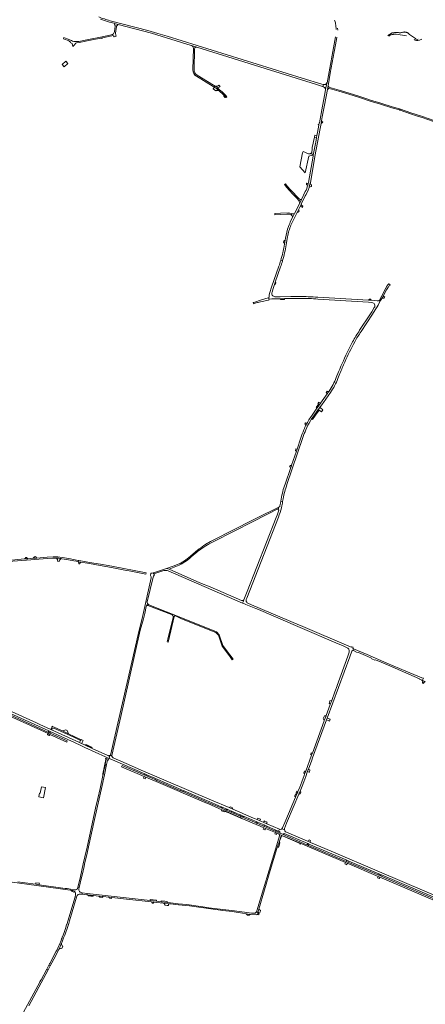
# Model space of a CAD drawing. Header units: metres. Extents: x 166325 to 190320, y 381923 to 404576.
# Tile 688 of 1056: x 175373 to 176462, y 390339 to 392980. Entities that reach past the tile are written whole.
import ezdxf

# ---------------------------------------------------------------- set-up
doc = ezdxf.new("R2010")
doc.units = ezdxf.units.M
for name, color, linetype, lineweight in [('B-WE-OG-WATER_BEEK-GV', 8, 'Continuous', 18), ('B-WE-OG-WATER_MEER-GV', 8, 'Continuous', 18), ('B-WE-VH-VERHARDING_ASFALT-GV', 8, 'Continuous', 18), ('B-WE-VH-VERHARDING_BETON-GV', 8, 'Continuous', 18), ('B-WE-VH-VERHARDING_BETONSTRAATSTEEN-GV', 8, 'Continuous', 18), ('B-WE-VH-VERHARDING_FUNDERING_ZAND-GV', 8, 'Continuous', 18), ('B-WE-VH-VERHARDING_HALFVERHARDING-GV', 8, 'Continuous', 18), ('B-WE-VH-VERHARDING_STRAATBAKSTEEN-GV', 8, 'Continuous', 18)]:
    doc.layers.add(name, color=color, linetype=linetype, lineweight=lineweight)

msp = doc.modelspace()

# ---------------------------------------------------------------- linework, layer by layer
at = {"layer": 'B-WE-OG-WATER_BEEK-GV', "flags": 128}
for points in [[(176434.953, 392929.958), (176419.113, 392940.808), (176418.332, 392941.71), (176417.491, 392942.558), (176416.596, 392943.348), (176415.65, 392944.076), (176414.657, 392944.74), (176413.622, 392945.335), (176412.549, 392945.86), (176411.444, 392946.312), (176410.31, 392946.688), (176409.155, 392946.988), (176407.981, 392947.21), (176406.796, 392947.353), (176405.603, 392947.417), (176404.409, 392947.4), (176403.219, 392947.304), (176402.038, 392947.128), (176401.077, 392946.924), (176399.889, 392946.477), (176398.675, 392946.107), (176397.441, 392945.814), (176396.19, 392945.599), (176394.929, 392945.463), (176393.661, 392945.407), (176392.393, 392945.431), (176391.128, 392945.534), (176389.873, 392945.718), (176388.631, 392945.98), (176387.931, 392946.164), (176385.607, 392946.212), (176383.283, 392946.18), (176380.961, 392946.068), (176378.645, 392945.876), (176376.336, 392945.604), (176374.038, 392945.254), (176372.949, 392945.059), (176361.385, 392938.394), (176361.13, 392938.253), (176364.663, 392936.494), (176364.679, 392936.587), (176364.835, 392937.038), (176365.065, 392937.457), (176365.361, 392937.831), (176365.715, 392938.151), (176366.118, 392938.408), (176366.558, 392938.594), (176367.032, 392938.791), (176368.569, 392939.375), (176368.663, 392939.408), (176370.227, 392939.913), (176371.814, 392940.343), (176373.419, 392940.697), (176375.039, 392940.973), (176376.669, 392941.171), (176378.305, 392941.291), (176379.945, 392941.332), (176381.584, 392941.295), (176383.22, 392941.178), (176411.299, 392937.018)], [(176445.568, 392925.682), (176446.002, 392925.817), (176452.333, 392927.957)]]:
    msp.add_lwpolyline(points, dxfattribs=at)
at = {"layer": 'B-WE-OG-WATER_BEEK-GV'}
for points in [[(176431.281, 392927.431, 0.27653939), (176445.568, 392925.682)], [(176442.11, 392928.27, -0.37389523), (176434.953, 392929.958)]]:
    msp.add_lwpolyline(points, format="xyb", dxfattribs=at)
at = {"layer": 'B-WE-OG-WATER_MEER-GV', "flags": 128}
msp.add_lwpolyline([(175492.527, 392853.686), (175502.871, 392862.606), (175497.406, 392868.944), (175487.062, 392860.024)], close=True, dxfattribs=at)
at = {"layer": 'B-WE-VH-VERHARDING_ASFALT-GV'}
for points in [[(175615.651, 392977.768, -0.02379051), (175585.42, 392987.703)], [(176218.172, 392979.598, -0.04759263), (176220.829, 392969.62)], [(175626.835, 392970.344, -0.08582194), (175628.825, 392965.985)], [(175628.825, 392965.985, -0.04314543), (175629.238, 392963.597)], [(175633.026, 392962.299, -0.06088241), (175633.607, 392963.89)], [(175633.607, 392963.89, -0.20465476), (175637.82, 392967.402)], [(176220.829, 392969.62, -0.03508442), (176222.439, 392954.23)], [(175511.906, 392924.268, 0.01692474), (175507.686, 392925.979)], [(175627.88, 392949.163, -0.3658782), (175619.032, 392939.781)], [(175622.45, 392937.842, -0.20564985), (175627.031, 392934.784)], [(175518.955, 392921.994, -0.06161014), (175511.906, 392924.268)], [(175525.463, 392921.627, -0.05977314), (175518.955, 392921.994)], [(175523.167, 392916.358, -0.10964351), (175525.81, 392918.194)], [(175531.429, 392922.166, -0.01122951), (175525.463, 392921.627)], [(175833.91, 392911.321, -0.32935342), (175839.214, 392903.793)], [(175842.758, 392902.551, -0.20079659), (175843.362, 392904.712)], [(175843.362, 392904.712, -0.11181824), (175845.736, 392906.549)], [(175845.736, 392906.549, -0.16651944), (175848.174, 392906.755)], [(175849.163, 392831.412, -0.27078447), (175840.985, 392846.473)], [(175837.883, 392845.829, 0.26911496), (175847.377, 392828.567)], [(175896.89, 392802.516, 0.0111862), (175893.294, 392804.69)], [(175907.462, 392790.556, 0.03260883), (175894.82, 392799.93)], [(175906.134, 392803.15, -0.22323899), (175896.89, 392802.516)], [(175896.89, 392802.516, -0.02204828), (175903.68, 392797.767)], [(175903.68, 392797.767, 0.09578818), (175909.92, 392800.506)], [(175911.696, 392790.866, 0.02819061), (175903.68, 392797.767)], [(175907.945, 392804.414, -0.05071101), (175906.134, 392803.15)], [(175909.92, 392800.506, 0.02609582), (175911.407, 392801.654)], [(175909.336, 392788.935, -0.02450865), (175921.418, 392777.597)], [(175929.308, 392773.573, 0.02970909), (175911.696, 392790.866)], [(176146.214, 392536.401, -0.04976671), (176139.596, 392519.477)], [(176150.345, 392530.907, -0.25354427), (176155.781, 392532.647)], [(176092.68, 392458.761, -0.14163674), (176101.829, 392456.659)], [(176102.108, 392460.396, 0.08465691), (176094.204, 392461.995)], [(176104.208, 392454.526, -0.27017191), (176105.499, 392450.2)], [(176110.753, 392460.923, -0.13182687), (176106.497, 392459.65)], [(176123.132, 392468.167, -0.14725926), (176121.218, 392470.852)], [(176094.547, 392426.118, 0.04962577), (176086.402, 392394.739)], [(176101.177, 392441.56, 0.02372175), (176094.547, 392426.118)], [(176094.72, 392410.386, -0.05192697), (176106.058, 392440.353)], [(176091.197, 392393.484, -0.02491123), (176094.72, 392410.386)], [(176078.794, 392334.665, 0.03022529), (176088.227, 392376.318)], [(176082.495, 392372.402, -0.01665386), (176079.248, 392355.65)], [(176079.248, 392355.65, -0.01777487), (176073.732, 392334.595)], [(176073.732, 392334.595, -0.01320776), (176068.675, 392319.245)], [(176073.152, 392317.52, 0.0159314), (176078.406, 392333.344)], [(176057.86, 392237.191, -0.49717286), (176050.596, 392249.842)], [(176147.428, 392237.443, 0.01391184), (176100.705, 392237.775)], [(176123.347, 392233.007, -0.00203672), (176128.75, 392232.982)], [(176128.75, 392232.982, -0.01546921), (176172.967, 392231.24)], [(176173.58, 392236.14, 0.00653771), (176147.428, 392237.443)], [(176318.158, 392221.788, -0.6075606), (176324.744, 392208.258)], [(176285.331, 392147.231, 0.02259061), (176266.408, 392116.302)], [(176272.071, 392116.36, -0.01848299), (176289.094, 392143.911)], [(176245.481, 392061.903, -0.02002144), (176272.071, 392116.36)], [(176266.408, 392116.302, 0.01487496), (176255.506, 392095.064)], [(176255.506, 392095.064, 0.01662081), (176228.999, 392035.669)], [(176232.62, 392031.438, -0.00798126), (176245.481, 392061.903)], [(176222.761, 392020.479, -0.0527652), (176203.208, 391983.966)], [(176207.055, 391980.649, 0.06689423), (176227.065, 392018.017)], [(176141.011, 391880.389, -0.03597874), (176153.521, 391904.513)], [(176151.108, 391909.97, 0.01946507), (176143.595, 391897.155)], [(176135.776, 391880.705, 0.02423177), (176127.789, 391859.13)], [(176133.184, 391859.673, -0.02282125), (176141.011, 391880.389)], [(176141.869, 391893.854, 0.01892572), (176135.776, 391880.705)], [(176085.488, 391734.951, 0.04726498), (176074.972, 391694.71)], [(176079.988, 391695.49, -0.03925894), (176090.326, 391733.546)], [(176067.423, 391645.903, 0.03443271), (176075.438, 391671.257)], [(175487.202, 391537.751, 0.06443042), (175463.207, 391539.441)], [(175980.706, 391421.736, -0.11857126), (175981.189, 391425.067)], [(175985.775, 391415.504, -0.3046694), (175980.706, 391421.736)], [(176250.065, 391296.535, -0.3782391), (176257.621, 391284.412)], [(176268.547, 391293.356, -0.45392491), (176267.276, 391295.645)], [(175615.943, 391006.928, -0.03120363), (175615.009, 391006.555)], [(175624.127, 391000.112, -0.16236058), (175620.833, 391004.839)], [(176068.411, 390796.084, -0.25141881), (176070.743, 390793.009)], [(176076.678, 390810.077, -0.29823055), (176070.231, 390808.952)], [(176070.743, 390793.009, -0.10172705), (176070.667, 390791.363)], [(176084.991, 390804.588, -0.06841947), (176083.877, 390807.002)], [(176089.39, 390800.838, -0.15038882), (176084.991, 390804.588)], [(176070.145, 390775.659, -0.08939643), (176070.046, 390776.863)], [(176005.731, 390584.771, -0.10363461), (176003.596, 390583.819)], [(176008.18, 390586.915, -0.05338137), (176005.731, 390584.771)], [(176009.963, 390590.274, -0.07540688), (176008.18, 390586.915)], [(175485.279, 390502.292, 0.01953656), (175507.205, 390563.727)], [(175485.819, 390514.778, -0.02678655), (175471.443, 390481.969)]]:
    msp.add_lwpolyline(points, format="xyb", dxfattribs=at)
at = {"layer": 'B-WE-VH-VERHARDING_ASFALT-GV', "flags": 128}
for points in [[(175590.374, 392981.722), (175603.283, 392977.418), (175614.143, 392974.122), (175626.964, 392970.827), (175626.835, 392970.344), (175637.82, 392967.402), (175727.017, 392943.883), (175740.976, 392939.879), (175767.331, 392932.127), (175833.78, 392911.363), (175833.91, 392911.321), (175848.174, 392906.755), (176129.701, 392819.54)], [(176129.701, 392819.54), (176167.363, 392807.751), (176177.849, 392804.072), (176185.556, 392801.369), (176186.24, 392801.129), (176188.141, 392806.282), (176184.298, 392807.269), (176131.19, 392823.53), (175768.692, 392936.174), (175743.844, 392943.597), (175716.688, 392951.095), (175615.651, 392977.768)], [(175637.82, 392967.402), (175626.835, 392970.344)], [(175627.031, 392934.784), (175632.506, 392936.232), (175631.244, 392939.351), (175630.614, 392944.253), (175633.026, 392962.299)], [(175629.238, 392963.597), (175629.245, 392963.029), (175627.88, 392949.163)], [(176226.478, 392952.104), (176226.406, 392957.36)], [(175500.75, 392929.282), (175491.59, 392932.473), (175490.44, 392929.16), (175505.802, 392923.435), (175506.217, 392923.119), (175509.652, 392920.496), (175509.016, 392919.663), (175514.204, 392916.864), (175515.6, 392908.417), (175520.022, 392913.077), (175523.167, 392916.358)], [(175507.686, 392925.979), (175500.75, 392929.282)], [(175525.81, 392918.194), (175532.458, 392919.454), (175563.2, 392925.283), (175591.41, 392931.226), (175595.879, 392932.168), (175620.16, 392937.283), (175622.45, 392937.842)], [(175619.032, 392939.781), (175599.385, 392935.562), (175549.39, 392925.164), (175532.27, 392922.283), (175531.429, 392922.166)], [(176106.058, 392440.353), (176117.653, 392463.68), (176121.218, 392470.852), (176125.499, 392479.469), (176128.104, 392484.713), (176128.684, 392485.88), (176139.453, 392507.557), (176141.581, 392511.841), (176147.371, 392523.495), (176150.215, 392530.182), (176150.345, 392530.907), (176152.773, 392542.95), (176153.236, 392542.874), (176165.441, 392613.269), (176175.93, 392670.222), (176179.379, 392688.445), (176181.909, 392701.816), (176183.268, 392709.065), (176185.246, 392719.618), (176191.208, 392751.436), (176198.775, 392793.603), (176200.516, 392803.302), (176206.658, 392837.356), (176217.229, 392893.936), (176223.237, 392926.897), (176224.408, 392933.322)], [(176220.644, 392934.594), (176197.814, 392811.505), (176197.628, 392810.551), (176194.218, 392793.067), (176191.918, 392781.272), (176185.528, 392748.511), (176177.343, 392704.03), (176177.191, 392703.799), (176176.927, 392702.396), (176176.315, 392699.145), (176176.058, 392697.782), (176172.338, 392678.032), (176170.749, 392669.598), (176169.741, 392664.246), (176167.443, 392652.045), (176166.683, 392648.01), (176160.789, 392616.714), (176160.371, 392614.496), (176160.274, 392613.946), (176147.906, 392543.519), (176147.607, 392542.139), (176147.131, 392539.943), (176146.214, 392536.401)], [(175848.174, 392906.755), (175833.91, 392911.321)], [(175839.214, 392903.793), (175837.883, 392845.829)], [(175840.985, 392846.473), (175842.758, 392902.551)], [(175847.377, 392828.567), (175892.286, 392801.521), (175894.82, 392799.93)], [(175893.294, 392804.69), (175849.163, 392831.412)], [(175894.82, 392799.93), (175894.646, 392799.167), (175894.246, 392798.024), (175893.951, 392797.4), (175893.61, 392796.8), (175893.225, 392796.228), (175892.798, 392795.687), (175892.08, 392794.936), (175899.288, 392789.778), (175900.16, 392790.139), (175901.056, 392790.434), (175901.972, 392790.659), (175902.542, 392790.763), (175903.479, 392790.875), (175904.421, 392790.917), (175905.364, 392790.886), (175906.302, 392790.785), (175907.462, 392790.556)], [(175911.407, 392801.654), (175908.462, 392804.068), (175907.945, 392804.414)], [(175907.462, 392790.556), (175909.336, 392788.935)], [(175921.418, 392777.597), (175923.763, 392775.12), (175926.058, 392772.596), (175927.13, 392771.381), (175929.308, 392773.573)], [(176156.62, 392536.362), (176155.484, 392537.415), (176154.207, 392538.93), (176153.13, 392540.896), (176152.773, 392542.95), (176150.345, 392530.907)], [(176155.781, 392532.647), (176156.62, 392536.362)], [(176139.596, 392519.477), (176129.431, 392498.166), (176124.509, 392488.104), (176110.753, 392460.923), (176105.499, 392450.2), (176101.177, 392441.56)], [(176094.204, 392461.995), (176072.737, 392461.099), (176057.413, 392460.257), (176057.489, 392456.684), (176090.329, 392458.622), (176092.68, 392458.761)], [(176101.829, 392456.659), (176103.19, 392460.067)], [(176106.497, 392459.65), (176103.19, 392460.067), (176101.829, 392456.659), (176104.208, 392454.526)], [(176103.19, 392460.067), (176102.108, 392460.396)], [(176105.499, 392450.2), (176110.753, 392460.923)], [(176121.218, 392470.852), (176117.653, 392463.68), (176118.504, 392464.119), (176119.515, 392464.54), (176120.426, 392464.836), (176121.356, 392465.062), (176122.198, 392465.037), (176123.516, 392467.996)], [(176123.516, 392467.996), (176123.132, 392468.167)], [(176086.402, 392394.739), (176085.464, 392389.377), (176083.755, 392379.603), (176082.495, 392372.402)], [(176088.227, 392376.318), (176091.197, 392393.484)], [(176068.675, 392319.245), (176049.353, 392263.381), (176044.48, 392248.779), (176042.734, 392242.592), (176042.31, 392237.327), (176041.715, 392234.754), (176042.166, 392231.251), (176049.697, 392231.865), (176049.71, 392231.373), (176069.711, 392232.008), (176072.392, 392232.084), (176084.329, 392232.422), (176099.864, 392232.862), (176106.653, 392232.956), (176113.443, 392233.008), (176114.39, 392233.01), (176117.978, 392233.019), (176119.406, 392233.016), (176123.347, 392233.007)], [(176073.732, 392334.595), (176078.406, 392333.344), (176078.794, 392334.665)], [(176078.406, 392333.344), (176073.732, 392334.595)], [(176050.596, 392249.842), (176053.324, 392259.215), (176056.895, 392270.029), (176056.985, 392270.301), (176058.636, 392275.125), (176059.026, 392276.265), (176073.152, 392317.52)], [(176100.705, 392237.775), (176072.065, 392237.101), (176061.875, 392237.097), (176057.86, 392237.191)], [(176172.967, 392231.24), (176309.318, 392222.929), (176318.158, 392221.788)], [(176289.094, 392143.911), (176320.014, 392190.663), (176322.851, 392194.952), (176329.134, 392204.452), (176332.53, 392210.118), (176334.925, 392214.475), (176336.108, 392217.696), (176340.094, 392225.123), (176338.101, 392226.433), (176337.071, 392227.11), (176334.812, 392226.111), (176334.806, 392226.555), (176332.847, 392226.514), (176315.866, 392227.745), (176309.119, 392228.229), (176173.58, 392236.14)], [(176324.744, 392208.258), (176318.064, 392197.185), (176312.924, 392189.099), (176285.331, 392147.231)], [(176228.999, 392035.669), (176222.761, 392020.479)], [(176227.065, 392018.017), (176232.62, 392031.438)], [(176203.208, 391983.966), (176201.908, 391982.133), (176198.379, 391977.158), (176180.199, 391951.53), (176180.02, 391951.278), (176177.094, 391947.154), (176176.803, 391946.744), (176172.207, 391940.264), (176171.06, 391938.648), (176170.829, 391938.322), (176158.007, 391920.03), (176153.556, 391913.699), (176151.108, 391909.97)], [(176153.521, 391904.513), (176155.49, 391907.654), (176157.521, 391910.755), (176160.275, 391914.761), (176174.419, 391934.812), (176175.846, 391936.816), (176178.373, 391940.366), (176185.395, 391950.227), (176188.01, 391953.9), (176207.055, 391980.649)], [(176143.595, 391897.155), (176141.869, 391893.854)], [(176127.789, 391859.13), (176117.459, 391828.805), (176117.37, 391828.544), (176115.613, 391823.386), (176102.666, 391785.378), (176102.243, 391784.138), (176100.493, 391779), (176085.488, 391734.951)], [(176090.326, 391733.546), (176133.184, 391859.673)], [(176075.438, 391671.257), (176076.73, 391676.594), (176077.653, 391680.406), (176078.062, 391683.331), (176078.671, 391687.687), (176078.803, 391688.47), (176073.989, 391689.093), (176073.031, 391683.62), (176071.54, 391676.451), (176070.896, 391675.092), (176068.338, 391673.166), (176067.469, 391668.947), (176067.026, 391666.798), (176068.53, 391664.59), (176066.25, 391657.097), (176064.198, 391651.39), (176061.79, 391645.051), (175983.987, 391446.322), (175974.621, 391424.644), (175975.027, 391424.488), (175972.988, 391419.403), (175971.468, 391415.623), (175976.192, 391413.663), (175976.043, 391413.224), (175979.688, 391411.798), (175998.346, 391404.499), (176006.472, 391401.237), (176014.255, 391398.004), (176119.858, 391352.891), (176227.822, 391306.769), (176239.276, 391301.691), (176250.065, 391296.535)], [(176074.972, 391694.71), (176073.989, 391689.093), (176078.803, 391688.47), (176079.988, 391695.49)], [(175981.189, 391425.067), (175982.508, 391428.957), (176067.423, 391645.903)], [(175240.626, 391523.26), (175193.943, 391520.191), (175135.644, 391516.147), (175135.883, 391512.696), (175191.003, 391516.355), (175195.826, 391516.675), (175201.198, 391517.15), (175205.918, 391517.568), (175207.812, 391517.692), (175218.317, 391518.378), (175220.035, 391518.491), (175230.981, 391519.206), (175245.021, 391520.124), (175245.469, 391520.153), (175245.732, 391520.17), (175248.342, 391520.341), (175294.253, 391523.691), (175402.813, 391531.881), (175446.843, 391535.061), (175462.053, 391536.001), (175467.051, 391536.2), (175472.052, 391536.128)], [(175463.207, 391539.441), (175446.672, 391538.441), (175419.393, 391536.51), (175418.609, 391536.454), (175410.637, 391535.889), (175408.439, 391535.733), (175402.893, 391535.341), (175395.213, 391534.754), (175394.248, 391534.68), (175388.045, 391534.205), (175385.262, 391533.992), (175360.022, 391532.061), (175246.392, 391523.639), (175240.626, 391523.26)], [(175484.427, 391534.778), (175486.368, 391534.411), (175504.344, 391531.447), (175518.856, 391528.859), (175530.085, 391526.856), (175531.852, 391526.541), (175537.381, 391525.554), (175537.473, 391525.538), (175560.613, 391521.411), (175589.663, 391516.441), (175619.783, 391511.001), (175659.835, 391503.406), (175667.162, 391502.017), (175711.921, 391493.53), (175712.593, 391496.81), (175620.552, 391514.411), (175590.222, 391519.811), (175561.033, 391524.841), (175537.173, 391529.065), (175531.716, 391530.031), (175530.353, 391530.272), (175504.883, 391534.781), (175487.202, 391537.751)], [(176267.276, 391295.645), (176267.849, 391297.413), (176263.323, 391297.838), (176262.427, 391297.28), (176126.533, 391355.336), (176124.301, 391356.29), (175995.501, 391411.306), (175985.775, 391415.504)], [(176257.621, 391284.412), (176253.997, 391273.395), (176224.919, 391194.228), (176224.699, 391193.629), (176223.138, 391189.378), (176223.015, 391189.043), (176220.557, 391182.351), (176218.651, 391177.162), (176210.379, 391154.641), (176206.331, 391143.618), (176195.617, 391114.447), (176195.348, 391113.715), (176195.233, 391113.402), (176190.485, 391100.475), (176190.279, 391099.915), (176158.482, 391013.344), (176156.384, 391007.631), (176140.631, 390964.743), (176137.802, 390957.04), (176136.502, 390953.501), (176129.969, 390936.175), (176124.566, 390922.156), (176119.712, 390909.967), (176119.271, 390908.859), (176118.132, 390906.128), (176117.091, 390903.629), (176113.508, 390895.034), (176087.163, 390832.94), (176084.572, 390827.06), (176078.308, 390812.846), (176077.904, 390812.037), (176077.326, 390811.036), (176076.678, 390810.077), (176083.877, 390807.002), (176083.685, 390807.758), (176083.571, 390808.529), (176083.536, 390809.309), (176083.582, 390810.087), (176083.707, 390810.857), (176083.734, 390810.98), (176089.345, 390824.956), (176091.875, 390831.258), (176122.125, 390902.854), (176125.558, 390911.309), (176130.772, 390924.46), (176135.304, 390936.219), (176140.579, 390950.264), (176144.993, 390962.259), (176145.515, 390963.679), (176147.686, 390969.579), (176147.913, 390970.196), (176156.842, 390994.459), (176158.95, 391000.19), (176196.495, 391102.222), (176198.325, 391107.193), (176258.695, 391271.254), (176264.585, 391286.816), (176265.306, 391287.794), (176267.072, 391288.731), (176268.547, 391293.356)], [(175215.398, 391171.977), (175227.092, 391166.651), (175232.145, 391164.349), (175292.23, 391136.983), (175296.734, 391134.931), (175449.319, 391065.433), (175454.217, 391063.202), (175499.444, 391042.603), (175500.949, 391045.828), (175453.396, 391067.514), (175450.84, 391068.68), (175337.62, 391120.313), (175297.863, 391138.386), (175297.278, 391138.652), (175294.489, 391139.92), (175293.711, 391140.274), (175233.703, 391167.554), (175233.05, 391167.851), (175228.729, 391169.815)], [(175339.035, 391124.069), (175451.107, 391072.976), (175456.689, 391070.431), (175502.657, 391049.475), (175520.079, 391041.442), (175537.549, 391033.534), (175548.327, 391028.656), (175603.853, 391003.523), (175603.645, 391003.063), (175606.837, 391001.618), (175610.42, 391000.016), (175613.237, 390998.756), (175615.009, 391006.555), (175614.356, 391006.374), (175613.69, 391006.251), (175613.296, 391006.106), (175612.8, 391006.001), (175612.293, 391005.976), (175611.789, 391006.03), (175610.28, 391006.598), (175610.214, 391006.628), (175567.394, 391025.998), (175547.465, 391035.066), (175545.184, 391036.111), (175539.584, 391038.669), (175533.943, 391041.246), (175457.068, 391076.343), (175427.131, 391090.013), (175418.14, 391094.002), (175238.152, 391176.022)], [(175615.009, 391006.555), (175613.237, 390998.756), (175616.073, 390997.482), (175708.715, 390957.452), (175716.565, 390954.06), (175736.05, 390945.641), (175743.554, 390942.399), (175805.591, 390915.593), (175813.446, 390912.199), (175814.432, 390911.773), (175874.943, 390886.011), (175881.734, 390883.12), (175913.74, 390869.493), (175914.454, 390869.189), (175916.488, 390868.323), (175928.801, 390863.081), (175929.369, 390862.839), (175930.38, 390862.409), (175931.997, 390861.721), (175940.928, 390857.918), (175942.429, 390857.279), (175949.581, 390854.234), (175952.366, 390853.048), (175964.299, 390847.968), (175965.652, 390847.392), (175965.88, 390847.295), (175974.931, 390843.421), (175975.529, 390843.169), (176009.675, 390828.788), (176011.232, 390828.108), (176029.101, 390820.494), (176038.434, 390816.487), (176060.831, 390806.872), (176067.356, 390804.07), (176068.015, 390803.787), (176070.231, 390808.952), (176036.762, 390823.411), (176026.829, 390827.702), (176017.229, 390831.849), (176010.437, 390834.783), (176000.41, 390839.115), (175973.749, 390850.531), (175968.441, 390852.804), (175944.829, 390862.914), (175935.329, 390866.982), (175887.922, 390887.281), (175705.474, 390965.16)], [(175620.833, 391004.839), (175615.943, 391006.928)], [(175705.474, 390965.16), (175658.723, 390985.09), (175624.127, 391000.112)], [(176070.667, 390791.363), (176070.637, 390791.255), (176070.605, 390791.147), (176060.25, 390758.38), (176063.42, 390757.35), (176065.026, 390762.081), (176070.046, 390776.863)], [(176070.231, 390808.952), (176068.015, 390803.787), (176070.972, 390802.518), (176070.885, 390802.316), (176071.99, 390798.39), (176078.63, 390795.494), (176081.827, 390796.86), (176082.995, 390797.359), (176083.227, 390797.458), (176146.161, 390770.529), (176146.94, 390770.198), (176148.581, 390769.498), (176149.111, 390769.273), (176248.975, 390726.816), (176256.445, 390723.558), (176336.552, 390689.453), (176343.772, 390686.372), (176524.612, 390609.408), (176532.429, 390605.942), (176541.414, 390601.958), (176544.328, 390600.666), (176615.017, 390570.527)], [(176253.53, 390720.962), (176249.096, 390722.851), (176148.191, 390765.851), (176147.539, 390766.129), (176144.757, 390767.315), (176144.109, 390767.591), (176078.63, 390795.494), (176071.99, 390798.39), (176069.692, 390799.369), (176068.311, 390796.128), (176068.411, 390796.084), (176076.59, 390792.47), (176126.021, 390771.405), (176247.616, 390719.587), (176252.102, 390717.675), (176335.281, 390682.228), (176339.265, 390680.53), (176523.514, 390602.012), (176527.753, 390600.205), (176612.43, 390564.12)], [(176070.046, 390776.863), (176074.89, 390791.13), (176076.59, 390792.47), (176068.411, 390796.084)], [(176083.877, 390807.002), (176076.678, 390810.077)], [(176208.806, 390750), (176153.375, 390773.63), (176145.415, 390777.003), (176089.39, 390800.838)], [(176070.046, 390776.863), (176065.026, 390762.081), (176065.643, 390761.899), (176066.909, 390761.481), (176068.092, 390760.09), (176068.676, 390761.512), (176071.059, 390772.122)], [(176071.059, 390772.122), (176069.626, 390773.761), (176070.186, 390775.508), (176070.145, 390775.659)], [(176045.624, 390698.123), (176063.42, 390757.35), (176060.25, 390758.38), (176009.963, 390590.274)], [(176500, 390625.865), (176460.644, 390642.642), (176338.873, 390694.553), (176208.806, 390750)], [(176613.93, 390567.38), (176543.353, 390597.456), (176539.715, 390599.006), (176529.334, 390603.43), (176524.906, 390605.317), (176341.026, 390683.676), (176336.615, 390685.555), (176253.53, 390720.962)], [(176008.18, 390586.915), (176012.487, 390585.663), (176015.154, 390594.808), (176045.624, 390698.123)], [(175313.982, 390672.34), (175509.111, 390645.42), (175509.536, 390648.443), (175500.803, 390649.67), (175495.671, 390650.392), (175425.654, 390660.213), (175416.251, 390661.481), (175408.449, 390662.532), (175368.319, 390667.94)], [(175525.906, 390626.71), (175521.906, 390627.754), (175499.542, 390553.325), (175499.177, 390553.026), (175496.995, 390546.352), (175496.875, 390545.312), (175494.204, 390537.37), (175488.735, 390522.482), (175488.475, 390522.34), (175485.954, 390515.656), (175485.819, 390514.778)], [(175798.304, 390609.14), (175778.215, 390611.689), (175769.187, 390612.71), (175752.987, 390614.541), (175740.195, 390616.094), (175722.958, 390618.107), (175553.988, 390637.04), (175553.491, 390633.382), (175555.699, 390633.139), (175562.64, 390632.375), (175571.161, 390631.436), (175585.328, 390629.876), (175597.002, 390628.59), (175612.797, 390626.85), (175620.933, 390625.954), (175660.126, 390621.637), (175726.795, 390614.294), (175733.407, 390613.565), (175758.099, 390610.846), (175772.103, 390609.303), (175773.118, 390609.191), (175778.079, 390608.645), (175799.498, 390606.174), (175829.238, 390603.469), (175834.991, 390602.633), (175917.948, 390590.911), (175943.297, 390588.079), (175971.462, 390583.488), (175980.781, 390582.044), (175992.69, 390580.509), (176008.462, 390579.764), (176010.54, 390580.397), (176013.923, 390584.154), (176012.487, 390585.663), (176008.18, 390586.915)], [(175507.205, 390563.727), (175525.906, 390626.71)], [(176003.596, 390583.819), (175999.937, 390584.119), (175995.018, 390583.981), (175982.589, 390585.766), (175949.802, 390590.281), (175942.393, 390591.144), (175918.264, 390593.546), (175880.927, 390598.433), (175864.818, 390600.65), (175827.973, 390606.385), (175821.523, 390607.068), (175798.304, 390609.14)], [(175471.443, 390481.969), (175471.039, 390481.683), (175467.83, 390475.317), (175467.807, 390474.843), (175453.993, 390448.5), (175453.624, 390448.347), (175451.565, 390444.448), (175451.699, 390444.148), (175455.281, 390442.282), (175469.318, 390468.978), (175478.44, 390487.014), (175478.795, 390487.404), (175484.88, 390501.376), (175485.279, 390502.292)], [(175397.647, 390335.662), (175431.11, 390397.227), (175449.612, 390431.665), (175446.043, 390433.508), (175430.586, 390404.741), (175430.161, 390404.424), (175427.737, 390399.848), (175427.616, 390399.163), (175378.31, 390308.757)]]:
    msp.add_lwpolyline(points, dxfattribs=at)
for points in [[(176186.31, 392706.217), (176184.846, 392706.538), (176183.268, 392709.065), (176181.909, 392701.816), (176184.469, 392703.653), (176185.738, 392703.498)], [(176105.175, 392518.339), (176099.022, 392525.016), (176091.821, 392533.397), (176089.023, 392536.835), (176086.309, 392540.341), (176083.584, 392538.035), (176089.866, 392530.498), (176097.136, 392522.298), (176105.165, 392513.767), (176110.481, 392508.293), (176114.231, 392504.293), (176118.262, 392499.914), (176120.549, 392496.959), (176122.898, 392493.688), (176123.1, 392493.195), (176125.576, 392497.86), (176123.096, 392499.964), (176117.613, 392505.206)], [(176130.476, 392482.109), (176130.357, 392482.408), (176130.328, 392482.481), (176128.104, 392484.713), (176125.499, 392479.469), (176130.647, 392478.328), (176130.717, 392478.294), (176131.464, 392477.93), (176131.713, 392477.019), (176132.8, 392481.354), (176132.557, 392481.258), (176132.297, 392481.199), (176131.764, 392481.199), (176131.475, 392481.269), (176131.407, 392481.3), (176131.112, 392481.437), (176130.895, 392481.593), (176130.704, 392481.78)], [(175392.991, 391536.15), (175392.732, 391536.595), (175392.544, 391537.076), (175392.454, 391538.197), (175389.398, 391537.994), (175389.389, 391537.955), (175389.212, 391537.377), (175388.96, 391536.827), (175388.638, 391536.316), (175388.251, 391535.851), (175387.806, 391535.441), (175387.311, 391535.094), (175385.262, 391533.992), (175388.045, 391534.205), (175394.248, 391534.68), (175395.213, 391534.754), (175395.099, 391534.774), (175394.602, 391534.91), (175394.132, 391535.122), (175393.7, 391535.404), (175393.317, 391535.749)], [(175417.229, 391538.448), (175416.889, 391540.145), (175413.253, 391540.017), (175413.004, 391539.583), (175412.519, 391538.864), (175411.969, 391538.192), (175411.36, 391537.574), (175410.697, 391537.015), (175409.984, 391536.519), (175409.23, 391536.09), (175408.439, 391535.733), (175410.637, 391535.889), (175418.609, 391536.454), (175419.393, 391536.51), (175419.038, 391536.525), (175418.641, 391536.617), (175418.269, 391536.785), (175417.937, 391537.022), (175417.658, 391537.319), (175417.441, 391537.664), (175417.297, 391538.045)], [(175461.543, 391084.856), (175460.342, 391085.411), (175459.253, 391082.781), (175460.187, 391082.347), (175458.551, 391079.208), (175457.967, 391078.087), (175457.234, 391076.706), (175459.595, 391075.632), (175460.876, 391078.057), (175464.936, 391080.146), (175519.995, 391054.95), (175536.774, 391046.711), (175538.029, 391049.45), (175534.592, 391051.052), (175504.473, 391065.091), (175487.995, 391072.626)], [(175500.787, 391073.812), (175497.492, 391075.345), (175487.995, 391072.626), (175504.473, 391065.091)], [(175603.104, 390983.42), (175600.305, 390970.201), (175599.488, 390966.342), (175597.096, 390955.045), (175596.753, 390953.495), (175588.979, 390918.343), (175583.081, 390891.675), (175580.112, 390879.523), (175578.676, 390873.548), (175552.269, 390753.292), (175550.723, 390746.251), (175548.274, 390735.384), (175543.862, 390715.81), (175536.523, 390682.631), (175531.924, 390663.107), (175529.403, 390654.055), (175533.278, 390653.154), (175539.299, 390679.624), (175541.554, 390689.538), (175545.903, 390708.655), (175547.383, 390715.16), (175553.982, 390745.281), (175557.645, 390761.709), (175573.937, 390834.768), (175594.412, 390926.59), (175600.581, 390954.576), (175606.66, 390982.65)], [(175810.824, 390910.169), (175805.739, 390912.349), (175740.863, 390940.152), (175736.362, 390942.081), (175713.21, 390952.003), (175708.899, 390953.851), (175648.07, 390979.92), (175646.54, 390976.69), (175707.393, 390950.613), (175711.793, 390948.728), (175734.994, 390938.786), (175739.344, 390936.922), (175802.269, 390909.957), (175812.156, 390905.72), (175872.872, 390879.703), (175877.698, 390877.635), (175915.86, 390861.282), (175929.808, 390855.305), (175965.186, 390840.145), (175969.759, 390838.185), (176018.59, 390817.26), (176028.19, 390813.18), (176033.132, 390811.079), (176059.327, 390799.946), (176063.233, 390798.286), (176068.311, 390796.128), (176069.692, 390799.369), (176064.676, 390801.506), (176060.611, 390803.238), (176034.933, 390814.178), (176029.494, 390816.495), (176027.078, 390817.525), (176013.71, 390823.22), (176010.574, 390824.564), (176007.688, 390825.801), (175971.197, 390841.44), (175969.529, 390842.155), (175966.224, 390843.571), (175965.993, 390843.67), (175946.673, 390851.95), (175945.986, 390852.244), (175943.888, 390853.143), (175942.336, 390853.808), (175927.476, 390860.177), (175926.332, 390860.667), (175925.161, 390861.169), (175924.592, 390861.413), (175915.904, 390865.136), (175915.508, 390865.306), (175915.249, 390865.417), (175879.394, 390880.783), (175874.87, 390882.722)], [(176016.209, 390593.812), (176015.154, 390594.808), (176012.487, 390585.663), (176013.144, 390585.435), (176018.197, 390586.294), (176019.691, 390591.563), (176018.164, 390591.966)]]:
    msp.add_lwpolyline(points, close=True, dxfattribs=at)
at = {"layer": 'B-WE-VH-VERHARDING_BETON-GV', "flags": 128}
for points in [[(175436.832, 390893.53), (175442.516, 390920.657), (175431.932, 390922.51), (175428.605, 390905.673), (175426.597, 390906.086), (175426.363, 390905.022), (175425.807, 390901.77), (175424.786, 390895.845)], [(175740.508, 390618.576), (175723.229, 390620.585), (175723.211, 390620.426), (175722.958, 390618.107), (175740.195, 390616.094)], [(175753.197, 390616.934), (175752.987, 390614.541), (175769.187, 390612.71), (175769.392, 390614.903), (175762.902, 390615.78)]]:
    msp.add_lwpolyline(points, close=True, dxfattribs=at)
at = {"layer": 'B-WE-VH-VERHARDING_BETONSTRAATSTEEN-GV', "flags": 128}
for points in [[(175595.743, 392931.673), (175595.879, 392932.168), (175591.41, 392931.226), (175591.599, 392930.626), (175591.723, 392930.234), (175595.569, 392931.043)], [(175923.763, 392775.12), (175921.418, 392777.597), (175921.461, 392777.072), (175921.402, 392776.543), (175921.218, 392776.009), (175920.916, 392775.527), (175924.14, 392772.117), (175924.987, 392772.411), (175925.445, 392772.516), (175926.058, 392772.596)], [(176176.315, 392699.145), (176175.642, 392699.249), (176175.056, 392699.345), (176173.946, 392699.527), (176173.743, 392698.277), (176174.893, 392698.08), (176175.455, 392697.936), (176176.058, 392697.782)], [(176170.749, 392669.598), (176165.364, 392670.735), (176164.497, 392665.475), (176169.741, 392664.246)], [(176129.431, 392498.166), (176125.576, 392497.86), (176123.1, 392493.195), (176123.924, 392491.189), (176124.509, 392488.104)], [(176085.464, 392389.377), (176084.948, 392388.811), (176084.334, 392388.311), (176083.652, 392387.909), (176083.545, 392387.862), (176083.23, 392387.725), (176082.472, 392387.496), (176081.688, 392387.385), (176081.111, 392382.914), (176081.637, 392382.575), (176082.298, 392382.016), (176082.534, 392381.753), (176082.754, 392381.509), (176083.011, 392381.16), (176083.442, 392380.41), (176083.755, 392379.603)], [(176352.867, 392237.325), (176352.347, 392237.287), (176351.826, 392237.328), (176351.318, 392237.447), (176350.604, 392237.766), (176350.562, 392237.797), (176349.985, 392238.232), (176349.482, 392238.831), (176349.227, 392239.286), (176349.02, 392239.862), (176344.92, 392232.913), (176347.854, 392233.309), (176348.619, 392233.412), (176349.732, 392233.562), (176351.262, 392233.769)], [(176315.232, 392229.156), (176315.002, 392229.978), (176314.892, 392230.577), (176311.738, 392230.928), (176311.319, 392230.269), (176310.978, 392229.826), (176310.445, 392229.251), (176310.029, 392228.878), (176309.586, 392228.536), (176309.119, 392228.229), (176315.866, 392227.745), (176315.448, 392228.587)], [(176170.201, 391939.019), (176171.06, 391938.648), (176172.207, 391940.264), (176176.803, 391946.744), (176177.094, 391947.154), (176176.328, 391947.761), (176176.179, 391947.883), (176174.779, 391949.031), (176168.715, 391940.451), (176169.499, 391939.812), (176170.156, 391939.305)], [(176143.595, 391897.155), (176141.217, 391898.077), (176141.028, 391898.107), (176140.736, 391898.264), (176139.873, 391898.84), (176138.685, 391896.465), (176141.869, 391893.854)], [(176117.459, 391828.805), (176114.627, 391829.703), (176114.384, 391829.325), (176112.854, 391824.324), (176115.613, 391823.386), (176117.37, 391828.544)], [(175537.381, 391525.554), (175531.852, 391526.541), (175530.085, 391526.856), (175531.593, 391524.584), (175532.067, 391524.003), (175531.921, 391521.486), (175532.672, 391521.345), (175535.033, 391520.901), (175535.495, 391523.932)], [(176210.379, 391154.641), (176205.49, 391153.54), (176203.446, 391146.729), (176203.993, 391146.556), (176204.508, 391146.303), (176204.979, 391145.975), (176205.396, 391145.579), (176205.747, 391145.126), (176205.986, 391144.71), (176206.2, 391144.177), (176206.331, 391143.618)], [(176190.692, 391113.443), (176187.866, 391106.287), (176190.485, 391100.475), (176195.233, 391113.402), (176194.67, 391113.301), (176194.332, 391113.256), (176193.42, 391113.186), (176192.505, 391113.195), (176191.593, 391113.281)], [(175449.319, 391065.433), (175448.171, 391062.729), (175448.051, 391062.35), (175449.553, 391061.717), (175452.846, 391060.329), (175452.988, 391060.75), (175454.217, 391063.202)], [(175456.48, 391069.972), (175450.898, 391072.517), (175450.84, 391068.68), (175453.396, 391067.514)], [(175543.442, 391047.048), (175540.193, 391048.441), (175538.029, 391049.45), (175536.774, 391046.711), (175534.167, 391041.735), (175539.808, 391039.158), (175540.783, 391041.273)], [(175547.689, 391035.555), (175567.6, 391026.431), (175566.168, 391029.294), (175553.301, 391035.103), (175551.831, 391035.356)], [(175608.935, 390993.158), (175612.465, 390995.363), (175609.678, 390996.587), (175604.789, 390998.578), (175605.451, 390996.111), (175602.713, 390983.505), (175603.104, 390983.42), (175606.66, 390982.65)], [(176158.482, 391013.344), (176157.54, 391013.341), (176156.555, 391013.411), (176155.928, 391013.494), (176154.959, 391013.686), (176154.106, 391010.622), (176153.914, 391009.975), (176154.415, 391009.751), (176154.917, 391009.442), (176155.373, 391009.069), (176155.774, 391008.637), (176156.113, 391008.155), (176156.384, 391007.631)], [(175711.793, 390948.728), (175707.393, 390950.613), (175706.672, 390948.76), (175705.618, 390946.049), (175709.948, 390944.206), (175711.037, 390946.875)], [(175708.715, 390957.452), (175708.796, 390957.16), (175709.425, 390955.207), (175708.899, 390953.851), (175713.21, 390952.003), (175713.707, 390953.151), (175716.285, 390953.963), (175716.565, 390954.06)], [(176140.631, 390964.743), (176138.74, 390965.036), (176137.397, 390965.168), (176135.736, 390959.885), (176136.296, 390959.391), (176136.929, 390958.661), (176137.403, 390957.92), (176137.802, 390957.04)], [(176152.003, 390967.41), (176152.078, 390968.215), (176148.468, 390969.336), (176147.686, 390969.579), (176145.515, 390963.679), (176146.985, 390963.235), (176150.343, 390962.219), (176150.515, 390962.495)], [(175805.591, 390915.593), (175805.725, 390915.281), (175806.351, 390913.735), (175805.739, 390912.349), (175810.824, 390910.169), (175811.558, 390911.677), (175813.126, 390912.112), (175813.446, 390912.199)], [(176117.091, 390903.629), (176113.751, 390903.808), (176110.843, 390897.837), (176111.256, 390897.664), (176111.424, 390897.567), (176111.82, 390897.337), (176112.328, 390896.93), (176112.557, 390896.699), (176112.948, 390896.206), (176113.272, 390895.642), (176113.508, 390895.034)], [(176127.742, 390908.111), (176127.258, 390908.605), (176126.813, 390909.134), (176126.41, 390909.695), (176125.988, 390910.397), (176125.558, 390911.309), (176122.125, 390902.854), (176122.396, 390903.048), (176122.978, 390903.372), (176123.602, 390903.605), (176124.279, 390903.744), (176124.944, 390903.776), (176125.754, 390903.678)], [(175916.488, 390868.323), (175914.454, 390869.189), (175915.904, 390865.136), (175924.592, 390861.413), (175928.801, 390863.081)], [(175929.451, 390854.421), (175929.612, 390854.847), (175929.808, 390855.305), (175915.86, 390861.282), (175914.847, 390858.063), (175921.699, 390855.383), (175922.514, 390857.378)], [(175929.808, 390855.305), (175929.612, 390854.847), (175965.035, 390839.795), (175965.186, 390840.145)], [(175942.429, 390857.279), (175940.928, 390857.918), (175941.015, 390857.664), (175942.336, 390853.808), (175943.888, 390853.143), (175945.986, 390852.244), (175949.338, 390854.099), (175949.581, 390854.234)], [(175965.88, 390847.295), (175965.652, 390847.392), (175964.299, 390847.968), (175964.407, 390847.694), (175965.993, 390843.67), (175966.224, 390843.571), (175969.529, 390842.155), (175975.16, 390843.107), (175975.529, 390843.169), (175974.931, 390843.421)], [(176019.093, 390836.391), (176012.202, 390839.002), (176011.537, 390837.245), (176010.437, 390834.783), (176017.229, 390831.849)], [(176011.15, 390827.92), (176011.232, 390828.108), (176009.675, 390828.788), (176009.595, 390828.586), (176008.761, 390826.478), (176007.688, 390825.801), (176010.574, 390824.564), (176010.257, 390825.87)], [(176033.132, 390811.079), (176028.19, 390813.18), (176026.344, 390809.4), (176026.278, 390809.266), (176031.221, 390807.162), (176031.627, 390807.994)], [(176037.128, 390828.231), (176029.541, 390831.864), (176028.828, 390829.89), (176026.829, 390827.702), (176036.762, 390823.411), (176036.423, 390826.401), (176036.56, 390827.18)], [(176029.101, 390820.494), (176029.135, 390820.224), (176029.494, 390816.495), (176034.933, 390814.178), (176038.214, 390816.342), (176038.434, 390816.487)], [(176063.233, 390798.286), (176059.327, 390799.946), (176058.003, 390796.787), (176061.884, 390795.084)], [(176060.831, 390806.872), (176060.818, 390806.663), (176060.611, 390803.238), (176064.676, 390801.506), (176067.183, 390803.905), (176067.356, 390804.07)], [(176076.59, 390792.47), (176076.877, 390791.933), (176078.491, 390791.24), (176125.531, 390771.048), (176125.658, 390769.858), (176125.266, 390769.106), (176126.314, 390768.552), (176126.256, 390769.121), (176126.021, 390771.405)], [(176148.522, 390769.307), (176148.581, 390769.498), (176146.94, 390770.198), (176146.815, 390770.033), (176144.757, 390767.315), (176147.539, 390766.129)], [(176153.469, 390778.694), (176149.726, 390781.021), (176148.837, 390778.998), (176145.415, 390777.003), (176153.375, 390773.63), (176152.572, 390776.603)], [(176252.102, 390717.675), (176247.616, 390719.587), (176246.035, 390715.837), (176250.58, 390713.824)], [(176248.975, 390726.816), (176249.082, 390726.546), (176249.884, 390724.529), (176249.096, 390722.851), (176253.53, 390720.962), (176254.229, 390722.651), (176256.146, 390723.435), (176256.445, 390723.558)], [(176339.265, 390680.53), (176335.281, 390682.228), (176334.244, 390679.855), (176333.696, 390678.6), (176337.761, 390676.945), (176338.276, 390678.172)], [(176336.552, 390689.453), (176336.665, 390689.155), (176337.36, 390687.156), (176336.615, 390685.555), (176341.026, 390683.676), (176341.736, 390685.428), (176343.593, 390686.251), (176343.772, 390686.372)], [(175426.204, 390664.248), (175416.954, 390665.58), (175416.623, 390663.65), (175416.251, 390661.481), (175425.654, 390660.213), (175425.924, 390662.195)], [(175553.988, 390637.04), (175541.292, 390638.554), (175540.881, 390634.743), (175553.491, 390633.382)], [(175570.447, 390630.308), (175571.161, 390631.436), (175562.64, 390632.375), (175555.699, 390633.139), (175556.322, 390631.892), (175556.967, 390630.602), (175562.526, 390629.959), (175563.034, 390631.167), (175563.234, 390631.14), (175563.842, 390629.821), (175569.721, 390629.161)], [(175619.929, 390624.266), (175620.933, 390625.954), (175612.797, 390626.85), (175613.215, 390625.826), (175613.953, 390624.018), (175619.522, 390623.375), (175619.542, 390623.615)], [(175732.56, 390612.161), (175733.407, 390613.565), (175726.795, 390614.294), (175728.253, 390612.654), (175729.037, 390611.772), (175728.893, 390610.725), (175731.833, 390610.389), (175731.926, 390611.111)], [(175990.919, 390580.111), (175992.69, 390580.509), (175980.781, 390582.044), (175981.414, 390581.534), (175983.927, 390579.506), (175983.657, 390578.689), (175989.841, 390578.501)], [(176015.832, 390583.181), (176013.923, 390584.154), (176010.54, 390580.397), (176015.014, 390579.384)], [(175489.381, 390494.772), (175487.984, 390495.451), (175484.88, 390501.376), (175478.795, 390487.404), (175482.258, 390488.831), (175485.183, 390490.037), (175486.688, 390489.291)], [(175455.281, 390442.282), (175451.699, 390444.148), (175446.043, 390433.508), (175449.612, 390431.665)]]:
    msp.add_lwpolyline(points, close=True, dxfattribs=at)
for points in [[(176188.141, 392806.282), (176186.24, 392801.129), (176188.851, 392800.211)], [(176194.218, 392793.067), (176197.628, 392810.551)], [(176197.628, 392810.551), (176197.154, 392810.643)], [(176143.478, 392541.873), (176143.182, 392541.022), (176143.17, 392537.151), (176143.627, 392537.24), (176144.117, 392537.261), (176144.605, 392537.208), (176144.663, 392537.192), (176145.179, 392537.046), (176145.622, 392536.835), (176146.214, 392536.401), (176147.131, 392539.943), (176147.607, 392542.139)], [(176059.026, 392276.265), (176058.636, 392275.125), (176056.985, 392270.301), (176056.895, 392270.029)], [(176059.343, 392270.627), (176060.851, 392275.436)], [(176084.329, 392232.422), (176072.392, 392232.084)], [(176074.31, 392229.544), (176083.639, 392229.752)], [(176099.216, 391784.69), (176098.737, 391784.053), (176097.61, 391780.876)], [(176099.585, 391784.57), (176099.216, 391784.69)], [(176100.493, 391779), (176102.243, 391784.138), (176102.666, 391785.378)], [(176076.627, 390791.736), (176076.877, 390791.933), (176076.59, 390792.47), (176074.89, 390791.13), (176070.046, 390776.863)], [(176070.649, 390776.899), (176075.465, 390790.821), (176076.627, 390791.736)], [(176070.145, 390775.659), (176070.186, 390775.508), (176069.626, 390773.761), (176071.059, 390772.122), (176071.133, 390772.45), (176071.2, 390772.643), (176070.143, 390773.888), (176070.64, 390775.518)], [(175521.476, 390646.939), (175509.552, 390648.555), (175509.536, 390648.443), (175509.111, 390645.42), (175509.081, 390645.202), (175512.098, 390644.78), (175515.003, 390644.374), (175515.693, 390644.278)], [(175515.003, 390644.374), (175512.098, 390644.78), (175513.686, 390641.626), (175518.191, 390639.9), (175520.647, 390641.716)], [(175515.693, 390644.278), (175515.003, 390644.374)], [(175523.236, 390633.124), (175521.906, 390627.754), (175525.906, 390626.71), (175526.365, 390628.674)], [(175529.403, 390654.055), (175528.281, 390649.552)], [(175532.275, 390648.977), (175533.278, 390653.154), (175529.403, 390654.055)], [(175535.897, 390635.278), (175540.881, 390634.743), (175541.292, 390638.554), (175538.37, 390638.907)], [(175596.326, 390627.814), (175597.002, 390628.59), (175585.328, 390629.876), (175586.627, 390628.708)], [(175587.906, 390627.028), (175595.212, 390626.183)], [(175762.803, 390605.341), (175768.695, 390604.764), (175769.329, 390604.673), (175772.408, 390604.232), (175772.622, 390605.726), (175773.012, 390608.448), (175773.118, 390609.191), (175772.103, 390609.303), (175758.099, 390610.846)]]:
    msp.add_lwpolyline(points, dxfattribs=at)
at = {"layer": 'B-WE-VH-VERHARDING_BETONSTRAATSTEEN-GV'}
for points in [[(176197.154, 392810.643, -0.33702417), (176188.141, 392806.282)], [(176188.851, 392800.211, -0.23425932), (176194.218, 392793.067)], [(176147.607, 392542.139, -0.31290506), (176143.478, 392541.873)], [(176056.895, 392270.029, -0.13570556), (176059.343, 392270.627)], [(176060.851, 392275.436, -0.19983496), (176059.026, 392276.265)], [(176072.392, 392232.084, -0.07892502), (176074.31, 392229.544)], [(176083.639, 392229.752, -0.20244409), (176083.661, 392231.55)], [(176083.661, 392231.55, -0.12089437), (176084.329, 392232.422)], [(176097.61, 391780.876, -0.06451101), (176100.493, 391779)], [(176102.666, 391785.378, -0.12069559), (176099.585, 391784.57)], [(176070.64, 390775.518, -0.12956278), (176070.649, 390776.899)], [(175520.647, 390641.716, 0.15169366), (175515.693, 390644.278)], [(175520.647, 390641.716, -0.2540801), (175523.236, 390633.124)], [(175526.451, 390647.794, -0.20180753), (175521.476, 390646.939)], [(175526.365, 390628.674, -0.34963353), (175535.897, 390635.278)], [(175527.232, 390648.381, -0.03664213), (175526.451, 390647.794)], [(175528.281, 390649.552, -0.06037606), (175527.232, 390648.381)], [(175533.628, 390642.431, -0.19639095), (175532.275, 390648.977)], [(175538.37, 390638.907, -0.17203816), (175533.628, 390642.431)], [(175586.627, 390628.708, -0.0517186), (175587.906, 390627.028)], [(175595.212, 390626.183, -0.03819995), (175596.326, 390627.814)], [(175758.099, 390610.846, -0.29199101), (175762.591, 390606.863)], [(175762.591, 390606.863, -0.0682875), (175762.803, 390605.341)]]:
    msp.add_lwpolyline(points, format="xyb", dxfattribs=at)
at = {"layer": 'B-WE-VH-VERHARDING_FUNDERING_ZAND-GV', "flags": 128}
for points in [[(176313.652, 392762.128), (176341.724, 392753.737), (176371.745, 392743.856), (176391.917, 392738.288), (176393.111, 392737.88), (176394.386, 392737.444), (176395.158, 392740.227), (176392.767, 392741.044), (176372.58, 392746.616), (176342.588, 392756.488), (176314.509, 392764.88), (176307.386, 392767.189), (176285.762, 392774.197), (176257.586, 392782.989), (176230.678, 392791.287), (176211.723, 392796.533), (176207.688, 392797.797), (176203.148, 392799.22), (176202.438, 392799.963), (176201.584, 392800.855), (176200.516, 392803.302), (176198.775, 392793.603), (176201.613, 392795.151), (176202.468, 392795.618), (176211.028, 392793.734), (176229.869, 392788.52), (176256.732, 392780.236), (176284.888, 392771.45)], [(176343.385, 391256.816), (176365.952, 391247.441), (176446.198, 391212.289), (176445.884, 391211.609), (176452.212, 391208.686), (176452.263, 391208.655), (176452.701, 391208.39), (176453.764, 391207.95), (176454.228, 391209.07), (176455.033, 391211.014), (176456.322, 391214.127), (176452.364, 391215.33), (176409.136, 391232.971), (176358.655, 391254.736), (176305.27, 391278.122), (176268.547, 391293.356), (176267.072, 391288.731), (176268.502, 391288.094), (176276.95, 391284.334), (176282.638, 391283.116), (176300.79, 391275.037), (176317.268, 391267.988), (176317.815, 391266.449), (176326.186, 391262.868), (176327.582, 391263.576)], [(176196.495, 391102.222), (176200.803, 391100.598), (176204.403, 391099.241), (176205.998, 391103.862), (176198.325, 391107.193)]]:
    msp.add_lwpolyline(points, close=True, dxfattribs=at)
at = {"layer": 'B-WE-VH-VERHARDING_HALFVERHARDING-GV', "flags": 128}
for points in [[(176484.8, 392710.378), (176453.621, 392720.812), (176422.654, 392730.827), (176395.158, 392740.227), (176394.386, 392737.444), (176421.744, 392728.092), (176443.693, 392720.993), (176452.721, 392718.073), (176483.869, 392707.65)], [(175881.67, 391574.36), (175894.16, 391581.23), (175999.635, 391634.81), (176067.469, 391668.947), (176068.338, 391673.166), (176009.069, 391643.692), (175999.755, 391639.06), (175892.42, 391584.64)], [(175851.391, 391558.181), (175826.35, 391537.07)], [(175852.76, 391555.74), (175859.21, 391560.32), (175872.411, 391569.031)], [(175877.333, 391576.152), (175867.68, 391569.84), (175858.21, 391563.17)], [(175811.172, 391526.322), (175803.61, 391522.22), (175798.53, 391519.8), (175792.64, 391517.22), (175785.33, 391514.37), (175767.478, 391508.579), (175774.223, 391506.248)], [(175832.09, 391538.63), (175838.66, 391544.05), (175847.411, 391551.671)], [(175884.484, 391459.04), (175856.967, 391470.096), (175774.223, 391506.248), (175767.478, 391508.579), (175750.848, 391503.184), (175734.647, 391497.929), (175731.599, 391497.022), (175733.314, 391493.837), (175744.243, 391497.368), (175759.768, 391502.633)], [(175771.676, 391501.724), (175971.468, 391415.623), (175972.988, 391419.403), (175975.027, 391424.488), (175974.621, 391424.644)], [(175774.223, 391506.248), (175783.204, 391510.581)], [(175800.95, 391517.56), (175808.111, 391521.051)], [(175725.804, 391483.124), (175702.04, 391374.19), (175693.77, 391343.38), (175617.21, 391007.69), (175620.499, 391006.579), (175644.367, 391111.782), (175665.959, 391206.956), (175696.77, 391342.76)], [(175715.774, 391419.032), (175731.35, 391484.93)], [(175725.702, 391495.72), (175725.608, 391495.704), (175725.513, 391495.688), (175724.133, 391489.577), (175724.203, 391489.496), (175724.275, 391489.411)], [(175733.749, 391490.199), (175734.656, 391491.344), (175734.281, 391492.041), (175733.314, 391493.837), (175731.599, 391497.022)], [(175968.362, 391422.879), (175884.484, 391459.04)], [(175696.77, 391342.76), (175705.29, 391373.58), (175708.69, 391387.25), (175712.729, 391406.497)], [(175716.369, 391414.266), (175714.449, 391408.82)], [(175717.331, 391409.03), (175780.691, 391385.305)], [(175791.017, 391381.152), (175807.24, 391373.62), (175899.811, 391336.615), (175906.274, 391329.585), (175916.532, 391300.482), (175935.907, 391274.299), (175943.791, 391263.645), (175945.8, 391265.132), (175936.951, 391277.091), (175918.765, 391301.667), (175908.461, 391330.9), (175901.266, 391338.726), (175809.78, 391375.3), (175719.933, 391411.047)], [(175784.956, 391377.267), (175770.921, 391319.194), (175769.1, 391311.66), (175771.69, 391311.23), (175772.521, 391314.749), (175787.839, 391379.608)]]:
    msp.add_lwpolyline(points, dxfattribs=at)
for points in [[(176167.443, 392652.045), (176169.741, 392664.246), (176164.497, 392665.475), (176161.513, 392653.387), (176160.585, 392649.476), (176157.951, 392637.977), (176157.806, 392634.258), (176156.934, 392623.814), (176157.581, 392617.112), (176160.789, 392616.714), (176166.683, 392648.01)], [(176148.822, 392614.095), (176157.581, 392617.112), (176156.934, 392623.814), (176156.029, 392623.002), (176155.298, 392622.454), (176154.527, 392621.963), (176153.721, 392621.531), (176152.54, 392621.031), (176151.67, 392620.752), (176150.781, 392620.54), (176149.878, 392620.396), (176148.967, 392620.321), (176148.053, 392620.314), (176133.571, 392627.26), (176132.274, 392623.335), (176124.974, 392585.378), (176139.461, 392569.797)], [(176357.778, 392255.538), (176360.944, 392260.839), (176361.535, 392261.955), (176362.599, 392263.696), (176363.791, 392265.351), (176365.105, 392266.912), (176366.533, 392268.368), (176367.237, 392269.011), (176363.882, 392272.098), (176363.199, 392271.575), (176361.892, 392270.388), (176360.679, 392269.105), (176360.142, 392268.47), (176359.874, 392268.114), (176359.078, 392267.06), (176358.125, 392265.574), (176357.909, 392265.174), (176357.286, 392264.021), (176356.568, 392262.408), (176345.234, 392239.307), (176338.101, 392226.433), (176340.094, 392225.123), (176341.405, 392226.956), (176344.92, 392232.913), (176349.02, 392239.862), (176349.58, 392240.811)], [(176042.166, 392231.251), (176041.715, 392234.754), (176040.978, 392234.55), (176040.332, 392234.37), (176022.277, 392229.365), (176001.185, 392222.256), (175999.964, 392221.847), (176000.885, 392218.539), (176007.988, 392220.645), (176011.072, 392221.56), (176013.356, 392222.237), (176016.205, 392223.082), (176019.368, 392224.02), (176040.801, 392228.288), (176042.597, 392228.646)], [(176166.921, 391919.85), (176176.989, 391933.208), (176174.419, 391934.812), (176160.275, 391914.761), (176157.521, 391910.755), (176157.59, 391910.37), (176157.754, 391909.87), (176157.991, 391909.4), (176158.297, 391908.972), (176158.785, 391908.491), (176159.219, 391908.193)], [(176186.926, 391934.282), (176180.339, 391938.968), (176178.373, 391940.366), (176175.846, 391936.816), (176174.419, 391934.812), (176176.989, 391933.208), (176182.803, 391928.557), (176182.984, 391928.433)], [(176454.349, 391202.968), (176453.869, 391200.844), (176455.746, 391199.848), (176456.094, 391200.412), (176456.692, 391201.259), (176457.352, 391202.058), (176457.418, 391202.127), (176458.071, 391202.805), (176458.845, 391203.496), (176460.106, 391204.423), (176460.996, 391204.955), (176453.764, 391207.95), (176452.701, 391208.39), (176453.237, 391207.954), (176453.702, 391207.441), (176454.083, 391206.865), (176454.374, 391206.237), (176454.541, 391205.688), (176454.608, 391205.348), (176454.664, 391204.659), (176454.654, 391204.344), (176454.575, 391203.793), (176454.552, 391203.629)], [(175604.789, 390998.578), (175603.311, 390999.25), (175604.316, 390996.084), (175601.687, 390983.72), (175598.888, 390970.501), (175598.876, 390970.448), (175598.048, 390966.647), (175598.046, 390966.637), (175596.278, 390957.946), (175596.753, 390953.495), (175597.096, 390955.045), (175599.488, 390966.342), (175600.305, 390970.201), (175603.104, 390983.42), (175602.713, 390983.505), (175605.451, 390996.111)], [(175620.499, 391006.579), (175617.21, 391007.69), (175615.943, 391006.928), (175620.833, 391004.839)]]:
    msp.add_lwpolyline(points, close=True, dxfattribs=at)
at = {"layer": 'B-WE-VH-VERHARDING_HALFVERHARDING-GV'}
for points in [[(175892.42, 391584.64, 0.01099174), (175877.333, 391576.152)], [(175847.411, 391551.671, -0.02972953), (175852.76, 391555.74)], [(175858.21, 391563.17, 0.02691444), (175851.391, 391558.181)], [(175872.411, 391569.031, -0.02276806), (175881.67, 391574.36)], [(175808.111, 391521.051, 0.01979658), (175816.662, 391526.332)], [(175826.35, 391537.07, -0.0485166), (175811.172, 391526.322)], [(175816.662, 391526.332, 0.05259167), (175832.09, 391538.63)], [(175759.768, 391502.633, -0.21473476), (175771.676, 391501.724)], [(175783.204, 391510.581, 0.02585516), (175800.95, 391517.56)], [(175724.275, 391489.411, -0.22982385), (175725.804, 391483.124)], [(175731.599, 391497.022, -0.02374408), (175725.702, 391495.72)], [(175731.35, 391484.93, -0.10458302), (175733.749, 391490.199)], [(175974.621, 391424.644, -0.31428072), (175968.362, 391422.879)], [(175712.729, 391406.497, -0.21844924), (175714.449, 391408.82)], [(175714.449, 391408.82, -0.21860057), (175717.331, 391409.03)], [(175716.369, 391414.266, -0.17984141), (175715.774, 391419.032)], [(175719.933, 391411.047, -0.1800006), (175716.369, 391414.266)], [(175780.691, 391385.305, -0.37913867), (175784.956, 391377.267)], [(175787.839, 391379.608, -0.47518877), (175791.017, 391381.152)]]:
    msp.add_lwpolyline(points, format="xyb", dxfattribs=at)
at = {"layer": 'B-WE-VH-VERHARDING_STRAATBAKSTEEN-GV', "flags": 128}
for points in [[(176201.908, 391982.133), (176201.031, 391982.394), (176200.56, 391982.572), (176200.082, 391982.753), (176199.162, 391983.182), (176197.963, 391983.879), (176195.575, 391980.375), (176197.549, 391978.502), (176197.465, 391978.408), (176197.77, 391978.097), (176198.2, 391977.486), (176198.379, 391977.158)], [(176180.199, 391951.53), (176178.203, 391952.656), (176177.884, 391952.832), (176176.168, 391953.778), (176175.759, 391954.035), (176175.499, 391954.198), (176172.977, 391950.4), (176173.252, 391950.206), (176173.921, 391949.734), (176174.242, 391949.47), (176174.362, 391949.372), (176174.779, 391949.031), (176176.179, 391947.883), (176176.328, 391947.761), (176177.094, 391947.154), (176180.02, 391951.278)], [(176119.271, 390908.859), (176119.712, 390909.967), (176116.848, 390910.847), (176116.205, 390909.582), (176115.22, 390907.931), (176118.132, 390906.128)], [(175943.71, 390867.201), (175938.943, 390869.229), (175935.329, 390866.982), (175944.829, 390862.914)]]:
    msp.add_lwpolyline(points, close=True, dxfattribs=at)
at = {"layer": 'B-WE-VH-VERHARDING_STRAATBAKSTEEN-GV'}
msp.add_lwpolyline([(175484.427, 391534.778, 0.03361284), (175472.052, 391536.128)], format="xyb", dxfattribs=at)
at = {"layer": 'B-WE-VH-VERHARDING_STRAATBAKSTEEN-GV', "flags": 128}
msp.add_lwpolyline([(175472.052, 391536.128), (175475.561, 391531.141), (175474.84, 391528.171), (175478.998, 391527.139), (175479.721, 391531.059), (175482.417, 391532.993), (175484.427, 391534.778)], dxfattribs=at)

doc.saveas('drawing.dxf')
